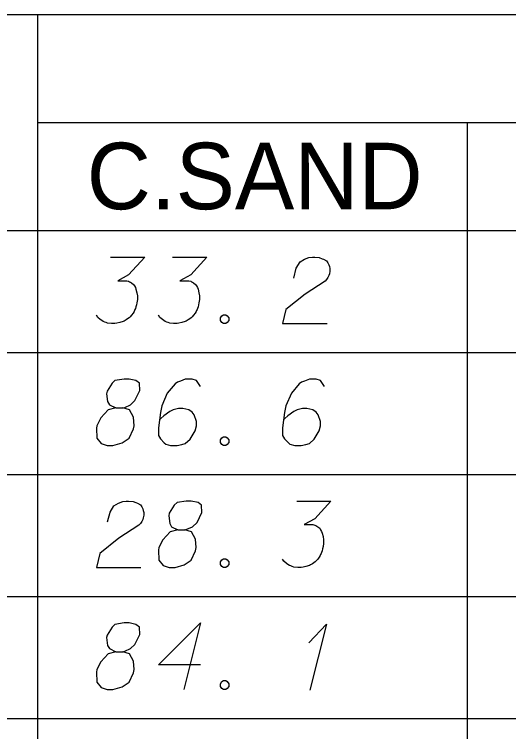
# Model space of a CAD drawing. Extents: x 2074207 to 2076812, y 516372 to 523312.
# Drawn here: x 2076524.4 to 2076560.1, y 519671.1 to 519722.8 of the extents above; entities that cross this region are included whole.
import ezdxf

# ---------------------------------------------------------------- set-up
doc = ezdxf.new("R2010")
doc.units = 0
for name, color, linetype in [('Prop DirtTable_ Soil Test Results - Outline (Major)', 7, 'Continuous'), ('Prop DirtTable_ Soil Test Results - Outline (Minor)', 7, 'Continuous'), ('Prop DirtTable_ Soil Test Results - Tx (Header - Small)', 7, 'Continuous'), ('Prop DirtTable_ Soil Test Results - Tx (Sample Data)', 7, 'Continuous')]:
    doc.layers.add(name, color=color, linetype=linetype)

msp = doc.modelspace()

# ---------------------------------------------------------------- linework, layer by layer
at = {"layer": 'Prop DirtTable_ Soil Test Results - Outline (Major)'}
msp.add_line((2076260.609, 519707.21), (2076811.903, 519707.21), dxfattribs=at)
msp.add_line((2076260.609, 519707.21), (2076811.903, 519707.21), dxfattribs=at)
at = {"layer": 'Prop DirtTable_ Soil Test Results - Outline (Minor)'}
for p, q in [((2076260.609, 519722.81), (2076811.903, 519722.81)), ((2076526.074, 519722.81), (2076526.074, 519698.41)), ((2076526.074, 519715.01), (2076731.93, 519715.01)), ((2076557.094, 519715.01), (2076557.094, 519698.41)), ((2076260.609, 519698.41), (2076811.903, 519698.41)), ((2076260.609, 519698.41), (2076811.903, 519698.41)), ((2076526.074, 519698.41), (2076526.074, 519689.61)), ((2076557.094, 519698.41), (2076557.094, 519689.61)), ((2076260.609, 519689.61), (2076811.903, 519689.61)), ((2076260.609, 519689.61), (2076811.903, 519689.61)), ((2076526.074, 519689.61), (2076526.074, 519680.81)), ((2076557.094, 519689.61), (2076557.094, 519680.81)), ((2076260.609, 519680.81), (2076811.903, 519680.81)), ((2076260.609, 519680.81), (2076811.903, 519680.81)), ((2076526.074, 519680.81), (2076526.074, 519672.01)), ((2076557.094, 519680.81), (2076557.094, 519672.01)), ((2076260.609, 519672.01), (2076811.903, 519672.01)), ((2076260.609, 519672.01), (2076811.903, 519672.01)), ((2076526.074, 519672.01), (2076526.074, 519663.21)), ((2076557.094, 519672.01), (2076557.094, 519663.21))]:
    msp.add_line(p, q, dxfattribs=at)
at = {"layer": 'Prop DirtTable_ Soil Test Results - Tx (Sample Data)'}
for points in [[(2076531.339, 519705.291), (2076533.808, 519705.291), (2076532.644, 519704.006), (2076531.868, 519703.59), (2076532.503, 519703.59), (2076532.644, 519703.552), (2076532.714, 519703.515), (2076532.785, 519703.477), (2076532.855, 519703.439), (2076532.997, 519703.326), (2076533.067, 519703.212), (2076533.138, 519703.099), (2076533.173, 519702.985), (2076533.243, 519702.721), (2076533.279, 519702.494), (2076533.279, 519702.381), (2076533.279, 519702.23), (2076533.243, 519702.003), (2076533.208, 519701.852), (2076533.173, 519701.7), (2076533.138, 519701.587), (2076533.102, 519701.511), (2076533.067, 519701.436), (2076533.032, 519701.36), (2076532.961, 519701.247), (2076532.855, 519701.096), (2076532.75, 519700.982), (2076532.679, 519700.907), (2076532.573, 519700.831), (2076532.467, 519700.755), (2076532.326, 519700.68), (2076532.256, 519700.642), (2076532.009, 519700.567), (2076531.797, 519700.529), (2076531.656, 519700.491), (2076531.409, 519700.491), (2076531.127, 519700.529), (2076531.021, 519700.567), (2076530.915, 519700.604), (2076530.809, 519700.642), (2076530.704, 519700.718), (2076530.598, 519700.793), (2076530.421, 519700.944), (2076530.316, 519701.096)], [(2076535.819, 519705.291), (2076538.288, 519705.291), (2076537.124, 519704.006), (2076536.348, 519703.59), (2076536.983, 519703.59), (2076537.124, 519703.552), (2076537.194, 519703.515), (2076537.265, 519703.477), (2076537.335, 519703.439), (2076537.477, 519703.326), (2076537.547, 519703.212), (2076537.618, 519703.099), (2076537.653, 519702.985), (2076537.723, 519702.721), (2076537.759, 519702.494), (2076537.759, 519702.381), (2076537.759, 519702.23), (2076537.723, 519702.003), (2076537.688, 519701.852), (2076537.653, 519701.7), (2076537.618, 519701.587), (2076537.582, 519701.511), (2076537.547, 519701.436), (2076537.512, 519701.36), (2076537.441, 519701.247), (2076537.335, 519701.096), (2076537.23, 519700.982), (2076537.159, 519700.907), (2076537.053, 519700.831), (2076536.947, 519700.755), (2076536.806, 519700.68), (2076536.736, 519700.642), (2076536.489, 519700.567), (2076536.277, 519700.529), (2076536.136, 519700.491), (2076535.889, 519700.491), (2076535.607, 519700.529), (2076535.501, 519700.567), (2076535.395, 519700.604), (2076535.289, 519700.642), (2076535.184, 519700.718), (2076535.078, 519700.793), (2076534.901, 519700.944), (2076534.796, 519701.096)], [(2076544.567, 519703.779), (2076544.743, 519704.497), (2076545.026, 519704.951), (2076545.343, 519705.14), (2076545.66, 519705.253), (2076545.907, 519705.291), (2076546.084, 519705.291), (2076546.401, 519705.253), (2076546.613, 519705.178), (2076546.719, 519705.14), (2076546.93, 519705.026), (2076547.036, 519704.875), (2076547.107, 519704.724), (2076547.142, 519704.611), (2076547.177, 519704.459), (2076547.177, 519704.27), (2076547.142, 519704.081), (2076547.107, 519703.968), (2076547.036, 519703.817), (2076546.93, 519703.666), (2076546.825, 519703.552), (2076545.378, 519702.607), (2076544.003, 519701.511), (2076543.756, 519700.491), (2076546.966, 519700.491)], [(2076539.487, 519701.133), (2076539.664, 519701.133), (2076539.769, 519701.058), (2076539.875, 519700.907), (2076539.875, 519700.718), (2076539.769, 519700.567), (2076539.664, 519700.491), (2076539.487, 519700.491), (2076539.381, 519700.567), (2076539.276, 519700.718), (2076539.276, 519700.907), (2076539.381, 519701.058), (2076539.487, 519701.133)], [(2076531.727, 519694.412), (2076532.22, 519694.412), (2076532.362, 519694.45), (2076532.785, 519694.639), (2076533.102, 519694.941), (2076533.455, 519695.659), (2076533.42, 519696.189), (2076533.173, 519696.378), (2076532.679, 519696.491), (2076532.326, 519696.491), (2076531.656, 519696.378), (2076531.444, 519696.189), (2076531.092, 519695.622), (2076531.056, 519695.433), (2076531.127, 519694.866), (2076531.268, 519694.639), (2076531.727, 519694.412), (2076531.162, 519694.261), (2076530.633, 519693.694), (2076530.351, 519693.127), (2076530.316, 519692.938), (2076530.351, 519692.22), (2076530.668, 519691.842), (2076531.092, 519691.691), (2076531.515, 519691.691), (2076532.185, 519691.88), (2076532.679, 519692.22), (2076532.997, 519692.9), (2076533.032, 519693.127), (2076532.997, 519693.732), (2076532.714, 519694.261), (2076532.22, 519694.412)], [(2076537.829, 519695.962), (2076537.547, 519696.378), (2076537.23, 519696.491), (2076536.736, 519696.491), (2076536.383, 519696.34), (2076536.171, 519696.264), (2076535.995, 519696.151), (2076535.431, 519695.47), (2076535.043, 519694.563), (2076534.937, 519694.072), (2076534.796, 519692.976), (2076534.796, 519692.409), (2076534.937, 519692.182), (2076535.219, 519691.88), (2076535.325, 519691.804), (2076535.678, 519691.691), (2076536.136, 519691.691), (2076536.489, 519691.767), (2076536.736, 519691.842), (2076537.089, 519692.144), (2076537.441, 519692.749), (2076537.547, 519693.127), (2076537.547, 519693.43), (2076537.371, 519693.921), (2076537.23, 519694.11), (2076536.983, 519694.261), (2076536.559, 519694.374), (2076536.242, 519694.374), (2076535.854, 519694.261), (2076535.607, 519694.148), (2076535.184, 519693.845), (2076534.972, 519693.656), (2076534.866, 519693.543)], [(2076546.789, 519695.962), (2076546.507, 519696.378), (2076546.19, 519696.491), (2076545.696, 519696.491), (2076545.343, 519696.34), (2076545.131, 519696.264), (2076544.955, 519696.151), (2076544.391, 519695.47), (2076544.003, 519694.563), (2076543.897, 519694.072), (2076543.756, 519692.976), (2076543.756, 519692.409), (2076543.897, 519692.182), (2076544.179, 519691.88), (2076544.285, 519691.804), (2076544.638, 519691.691), (2076545.096, 519691.691), (2076545.449, 519691.767), (2076545.696, 519691.842), (2076546.049, 519692.144), (2076546.401, 519692.749), (2076546.507, 519693.127), (2076546.507, 519693.43), (2076546.331, 519693.921), (2076546.19, 519694.11), (2076545.943, 519694.261), (2076545.519, 519694.374), (2076545.202, 519694.374), (2076544.814, 519694.261), (2076544.567, 519694.148), (2076544.144, 519693.845), (2076543.932, 519693.656), (2076543.826, 519693.543)], [(2076539.487, 519692.333), (2076539.664, 519692.333), (2076539.769, 519692.258), (2076539.875, 519692.107), (2076539.875, 519691.918), (2076539.769, 519691.767), (2076539.664, 519691.691), (2076539.487, 519691.691), (2076539.381, 519691.767), (2076539.276, 519691.918), (2076539.276, 519692.107), (2076539.381, 519692.258), (2076539.487, 519692.333)], [(2076531.127, 519686.179), (2076531.303, 519686.897), (2076531.586, 519687.351), (2076531.903, 519687.54), (2076532.22, 519687.653), (2076532.467, 519687.691), (2076532.644, 519687.691), (2076532.961, 519687.653), (2076533.173, 519687.578), (2076533.279, 519687.54), (2076533.49, 519687.426), (2076533.596, 519687.275), (2076533.667, 519687.124), (2076533.702, 519687.011), (2076533.737, 519686.859), (2076533.737, 519686.67), (2076533.702, 519686.481), (2076533.667, 519686.368), (2076533.596, 519686.217), (2076533.49, 519686.066), (2076533.385, 519685.952), (2076531.938, 519685.007), (2076530.563, 519683.911), (2076530.316, 519682.891), (2076533.526, 519682.891)], [(2076536.207, 519685.612), (2076536.7, 519685.612), (2076536.842, 519685.65), (2076537.265, 519685.839), (2076537.582, 519686.141), (2076537.935, 519686.859), (2076537.9, 519687.389), (2076537.653, 519687.578), (2076537.159, 519687.691), (2076536.806, 519687.691), (2076536.136, 519687.578), (2076535.924, 519687.389), (2076535.572, 519686.822), (2076535.536, 519686.633), (2076535.607, 519686.066), (2076535.748, 519685.839), (2076536.207, 519685.612), (2076535.642, 519685.461), (2076535.113, 519684.894), (2076534.831, 519684.327), (2076534.796, 519684.138), (2076534.831, 519683.42), (2076535.148, 519683.042), (2076535.572, 519682.891), (2076535.995, 519682.891), (2076536.665, 519683.08), (2076537.159, 519683.42), (2076537.477, 519684.1), (2076537.512, 519684.327), (2076537.477, 519684.932), (2076537.194, 519685.461), (2076536.7, 519685.612)], [(2076544.779, 519687.691), (2076547.248, 519687.691), (2076546.084, 519686.406), (2076545.308, 519685.99), (2076545.943, 519685.99), (2076546.084, 519685.952), (2076546.154, 519685.915), (2076546.225, 519685.877), (2076546.295, 519685.839), (2076546.437, 519685.726), (2076546.507, 519685.612), (2076546.578, 519685.499), (2076546.613, 519685.385), (2076546.683, 519685.121), (2076546.719, 519684.894), (2076546.719, 519684.781), (2076546.719, 519684.63), (2076546.683, 519684.403), (2076546.648, 519684.252), (2076546.613, 519684.1), (2076546.578, 519683.987), (2076546.542, 519683.911), (2076546.507, 519683.836), (2076546.472, 519683.76), (2076546.401, 519683.647), (2076546.295, 519683.496), (2076546.19, 519683.382), (2076546.119, 519683.307), (2076546.013, 519683.231), (2076545.907, 519683.155), (2076545.766, 519683.08), (2076545.696, 519683.042), (2076545.449, 519682.967), (2076545.237, 519682.929), (2076545.096, 519682.891), (2076544.849, 519682.891), (2076544.567, 519682.929), (2076544.461, 519682.967), (2076544.355, 519683.004), (2076544.249, 519683.042), (2076544.144, 519683.118), (2076544.038, 519683.193), (2076543.861, 519683.344), (2076543.756, 519683.496)], [(2076539.487, 519683.533), (2076539.664, 519683.533), (2076539.769, 519683.458), (2076539.875, 519683.307), (2076539.875, 519683.118), (2076539.769, 519682.967), (2076539.664, 519682.891), (2076539.487, 519682.891), (2076539.381, 519682.967), (2076539.276, 519683.118), (2076539.276, 519683.307), (2076539.381, 519683.458), (2076539.487, 519683.533)], [(2076531.727, 519676.812), (2076532.22, 519676.812), (2076532.362, 519676.85), (2076532.785, 519677.039), (2076533.102, 519677.341), (2076533.455, 519678.059), (2076533.42, 519678.589), (2076533.173, 519678.778), (2076532.679, 519678.891), (2076532.326, 519678.891), (2076531.656, 519678.778), (2076531.444, 519678.589), (2076531.092, 519678.022), (2076531.056, 519677.833), (2076531.127, 519677.266), (2076531.268, 519677.039), (2076531.727, 519676.812), (2076531.162, 519676.661), (2076530.633, 519676.094), (2076530.351, 519675.527), (2076530.316, 519675.338), (2076530.351, 519674.62), (2076530.668, 519674.242), (2076531.092, 519674.091), (2076531.515, 519674.091), (2076532.185, 519674.28), (2076532.679, 519674.62), (2076532.997, 519675.3), (2076533.032, 519675.527), (2076532.997, 519676.132), (2076532.714, 519676.661), (2076532.22, 519676.812)], [(2076537.829, 519675.867), (2076534.796, 519675.867), (2076537.829, 519678.891), (2076536.63, 519674.091)], [(2076545.66, 519677.455), (2076546.93, 519678.815), (2076545.731, 519674.053)], [(2076539.487, 519674.733), (2076539.664, 519674.733), (2076539.769, 519674.658), (2076539.875, 519674.507), (2076539.875, 519674.318), (2076539.769, 519674.167), (2076539.664, 519674.091), (2076539.487, 519674.091), (2076539.381, 519674.167), (2076539.276, 519674.318), (2076539.276, 519674.507), (2076539.381, 519674.658), (2076539.487, 519674.733)]]:
    msp.add_lwpolyline(points, dxfattribs=at)

# ---------------------------------------------------------------- texts
at = {"layer": 'Prop DirtTable_ Soil Test Results - Tx (Header - Small)'}
msp.add_text('C.SAND', height=4.8, dxfattribs=at).set_placement((2076529.618, 519708.746))

doc.saveas('drawing.dxf')
